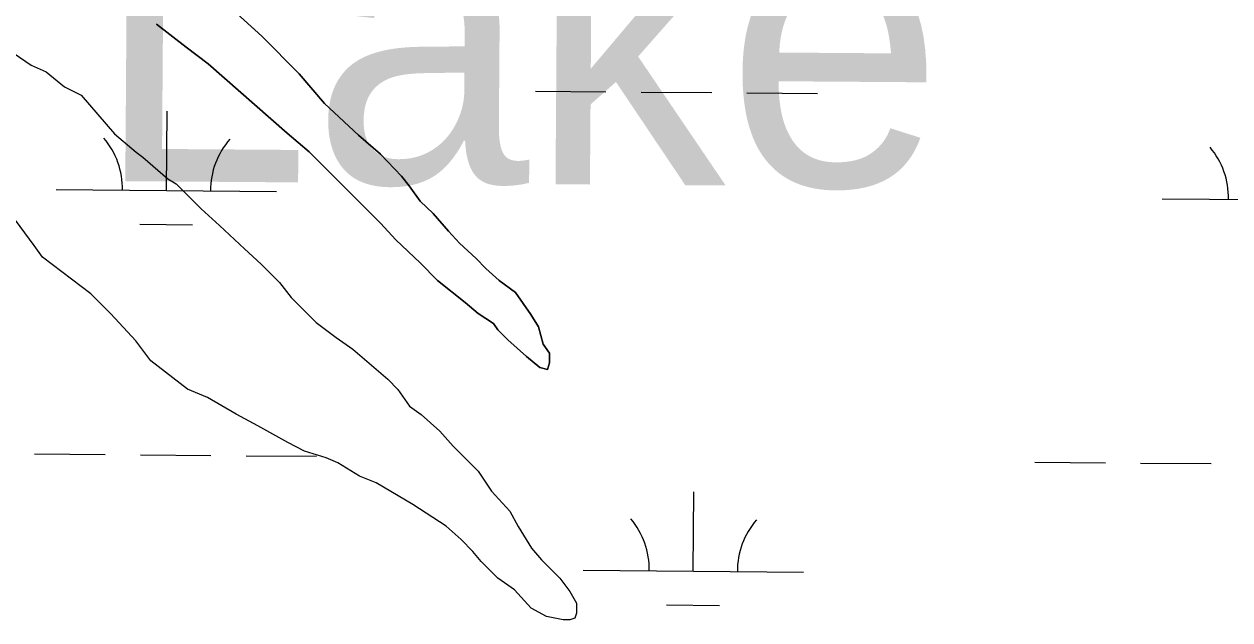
# Model space of a CAD drawing. Extents: x 3271442 to 3309282, y 752266 to 777610.
# Drawn here: x 3298006 to 3298553, y 770171 to 770441 of the extents above; entities that cross this region are included whole.
import ezdxf

# ---------------------------------------------------------------- set-up
doc = ezdxf.new("R2010")
doc.units = 0
for name, color, linetype in [('V-RIVR-IDEN', 7, 'Continuous'), ('V-SITE-VEGE', 7, 'Continuous'), ('V-WETL-SWMP', 7, 'Continuous')]:
    doc.layers.add(name, color=color, linetype=linetype)

msp = doc.modelspace()

# ---------------------------------------------------------------- linework, layer by layer
at = {"layer": 'V-SITE-VEGE'}
for points in [[(3298066.36, 770441.34), (3298079.82, 770430.84), (3298089.78, 770423.35), (3298125.66, 770391.9), (3298135.63, 770383.41), (3298168.01, 770350.96), (3298174.98, 770343.47), (3298185.95, 770332.98), (3298193.92, 770324.99), (3298206.38, 770315.01), (3298212.35, 770310.01), (3298219.33, 770305.52), (3298221.33, 770302.52), (3298225.81, 770298.03), (3298234.28, 770290.54), (3298240.26, 770285.54), (3298243.75, 770284.54), (3298244.75, 770287.53), (3298244.76, 770292.02), (3298241.77, 770296.01), (3298239.78, 770304), (3298236.29, 770309.49), (3298229.33, 770319.47), (3298221.85, 770324.96), (3298215.87, 770330.45), (3298211.38, 770334.95), (3298203.91, 770341.94), (3298198.93, 770347.43), (3298191.96, 770355.42), (3298185.98, 770360.91), (3298181, 770367.9), (3298177.51, 770372.39), (3298168.04, 770382.38), (3298158.08, 770390.86), (3298142.63, 770405.34), (3298131.18, 770418.82), (3298114.23, 770435.8), (3298091.82, 770456.27)], [(3298001.87, 770428.02), (3298009.44, 770422.71), (3298016.25, 770419.67), (3298024.58, 770412.84), (3298032.15, 770409.05), (3298047.29, 770391.61), (3298057.13, 770383.26), (3298060.16, 770380.99), (3298071.51, 770371.13), (3298075.29, 770368.85), (3298086.65, 770357.47), (3298094.97, 770349.89), (3298106.32, 770339.27), (3298113.89, 770332.44), (3298122.22, 770324.1), (3298127.51, 770317.28), (3298138.87, 770305.9), (3298147.95, 770299.07), (3298155.52, 770293.76), (3298171.41, 770280.11), (3298175.96, 770275.56), (3298181.25, 770267.98), (3298186.55, 770264.18), (3298194.88, 770256.6), (3298200.93, 770249.77), (3298212.28, 770238.4), (3298218.33, 770229.3), (3298226.65, 770220.2), (3298230.44, 770213.38), (3298236.49, 770203.52), (3298241.02, 770198.21), (3298249.35, 770189.87), (3298253.89, 770183.81), (3298256.92, 770178.5), (3298256.91, 770173.95), (3298256.15, 770171.68), (3298253.88, 770170.93), (3298250.84, 770170.93), (3298243.27, 770172.45), (3298236.46, 770176.25), (3298228.89, 770184.59), (3298221.32, 770189.9), (3298213.75, 770197.49), (3298209.97, 770202.04), (3298204.67, 770207.35), (3298197.86, 770213.41), (3298182.72, 770223.28), (3298166.06, 770233.15), (3298158.49, 770236.18), (3298148.65, 770242.25), (3298143.35, 770244.53), (3298133.5, 770247.57), (3298125.93, 770251.37), (3298112.3, 770258.96), (3298102.46, 770264.27), (3298089.59, 770271.86), (3298080.5, 770275.66), (3298063.84, 770288.56), (3298057.04, 770297.65), (3298045.69, 770309.79), (3298036.6, 770318.89), (3298014.65, 770335.58), (3298010.87, 770340.89), (3298000.28, 770355.29)]]:
    msp.add_lwpolyline(points, dxfattribs=at)
at = {"layer": 'V-WETL-SWMP'}
for p, q in [((3298091.81, 770456.27), (3298114.24, 770435.8)), ((3298079.82, 770430.85), (3298066.36, 770441.33)), ((3298114.24, 770435.8), (3298131.18, 770418.82)), ((3298089.78, 770423.35), (3298079.82, 770430.85)), ((3298125.66, 770391.9), (3298089.78, 770423.35)), ((3298131.18, 770418.82), (3298142.63, 770405.34)), ((3298238.32, 770410.88), (3298270.32, 770410.61)), ((3298286.32, 770410.48), (3298318.32, 770410.22)), ((3298334.32, 770410.09), (3298366.32, 770409.82)), ((3298070.88, 770365.82), (3298071.18, 770401.82)), ((3298142.63, 770405.34), (3298158.08, 770390.86)), ((3298135.63, 770383.41), (3298125.66, 770391.9)), ((3298158.08, 770390.86), (3298168.04, 770382.38)), ((3298168.01, 770350.95), (3298135.63, 770383.41)), ((3298168.04, 770382.38), (3298177.51, 770372.39)), ((3298177.51, 770372.39), (3298181, 770367.9)), ((3298020.89, 770366.24), (3298120.88, 770365.41)), ((3298181, 770367.9), (3298185.98, 770360.91)), ((3298185.98, 770360.91), (3298191.96, 770355.42)), ((3298522.78, 770362.1), (3298622.77, 770361.28)), ((3298191.96, 770355.42), (3298198.93, 770347.43)), ((3298058.76, 770350.49), (3298082.76, 770350.29)), ((3298174.99, 770343.47), (3298168.01, 770350.95)), ((3298198.93, 770347.43), (3298203.91, 770341.94)), ((3298185.95, 770332.98), (3298174.99, 770343.47)), ((3298203.91, 770341.94), (3298211.38, 770334.95)), ((3298193.92, 770324.99), (3298185.95, 770332.98)), ((3298211.38, 770334.95), (3298215.87, 770330.46)), ((3298215.87, 770330.46), (3298221.85, 770324.96)), ((3298206.38, 770315), (3298193.92, 770324.99)), ((3298221.85, 770324.96), (3298229.32, 770319.47)), ((3298229.32, 770319.47), (3298236.29, 770309.49)), ((3298212.36, 770310.01), (3298206.38, 770315)), ((3298219.33, 770305.51), (3298212.36, 770310.01)), ((3298236.29, 770309.49), (3298239.78, 770304)), ((3298221.33, 770302.52), (3298219.33, 770305.51)), ((3298225.81, 770298.03), (3298221.33, 770302.52)), ((3298239.78, 770304), (3298241.77, 770296.01)), ((3298234.28, 770290.54), (3298225.81, 770298.03)), ((3298241.77, 770296.01), (3298244.76, 770292.02)), ((3298244.76, 770292.02), (3298244.75, 770287.53)), ((3298240.26, 770285.54), (3298234.28, 770290.54)), ((3298244.75, 770287.53), (3298243.75, 770284.54)), ((3298243.75, 770284.54), (3298240.26, 770285.54)), ((3298011.05, 770246.24), (3298043.05, 770245.98)), ((3298059.05, 770245.85), (3298091.05, 770245.58)), ((3298107.05, 770245.45), (3298139.05, 770245.19)), ((3298464.95, 770242.5), (3298496.94, 770242.24)), ((3298512.94, 770242.11), (3298544.94, 770241.84)), ((3298309.94, 770193.04), (3298310.24, 770229.03)), ((3298259.94, 770193.45), (3298359.94, 770192.62)), ((3298297.81, 770177.7), (3298321.81, 770177.51))]:
    msp.add_line(p, q, dxfattribs=at)
for centre, start, end in [((3298015.65, 770366.75), 358.7563, 40.2999), ((3298126.13, 770365.84), 138.7563, 180.2999), ((3298517.54, 770362.62), 358.7563, 40.2999), ((3298254.7, 770193.97), 358.7563, 40.2999), ((3298365.19, 770193.06), 138.7563, 180.2999)]:
    msp.add_arc(centre, 35.25, start, end, dxfattribs=at)

# ---------------------------------------------------------------- texts
at = {"layer": 'V-RIVR-IDEN'}
msp.add_text('Lake', height=132.999, rotation=359.5874, dxfattribs=at).set_placement((3298037.63, 770370.16))

doc.saveas('drawing.dxf')
